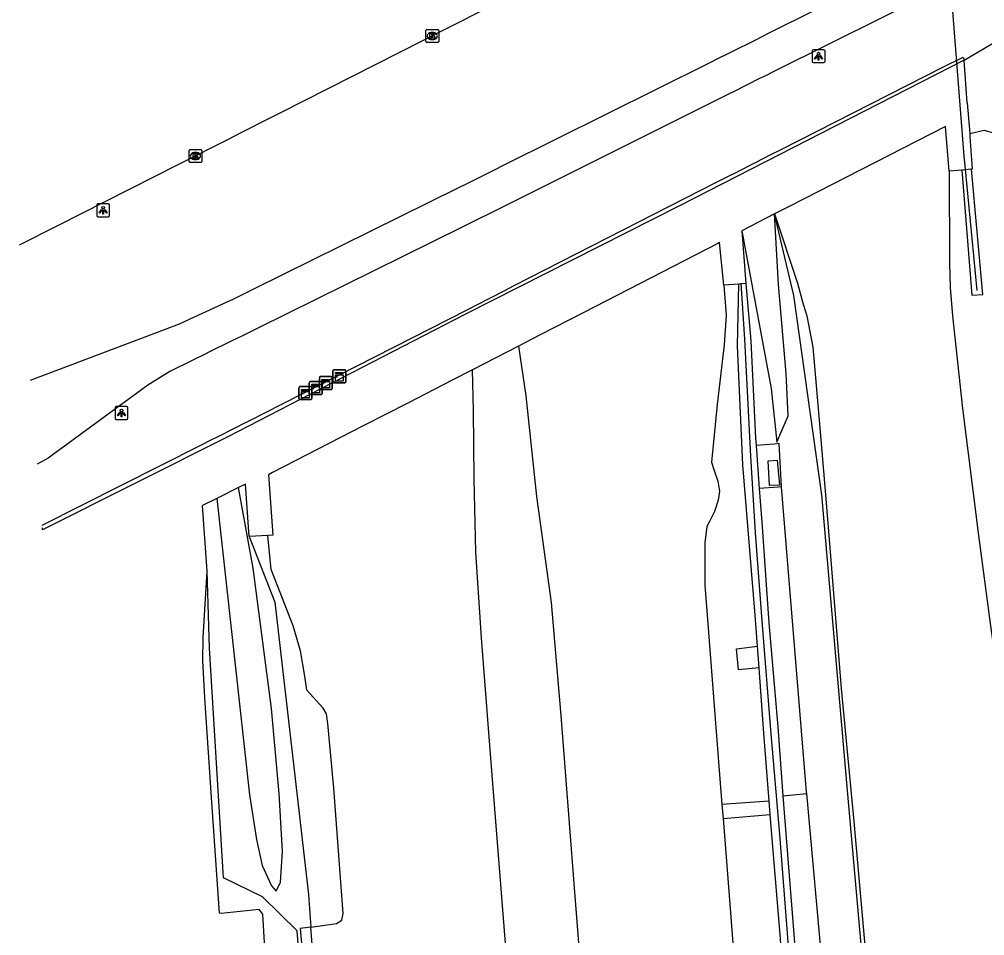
# Model space of a CAD drawing. Extents: x 157793 to 159380, y 380882 to 382313.
# Drawn here: x 157833.9 to 157908.9, y 381394.2 to 381465.3 of the extents above; entities that cross this region are included whole.
import ezdxf

# ---------------------------------------------------------------- set-up
doc = ezdxf.new("R2010")
doc.units = 0
for name, color, linetype in [('IMGEO_Berm_groen', 7, 'Continuous'), ('IMGEO_Berm_open', 7, 'Continuous'), ('IMGEO_Fietspad_gesloten', 7, 'Continuous'), ('IMGEO_Geluidsscherm', 7, 'Continuous'), ('IMGEO_Grasland_overig', 7, 'Continuous'), ('IMGEO_Groenvoorziening', 7, 'Continuous'), ('IMGEO_Kast', 7, 'Continuous'), ('IMGEO_Kolk', 7, 'Continuous'), ('IMGEO_Lichtpunt', 7, 'Continuous'), ('IMGEO_Muur', 7, 'Continuous'), ('IMGEO_OVBaan_gesloten', 7, 'Continuous'), ('IMGEO_Rijbaan_autosnelweg', 7, 'Continuous'), ('IMGEO_Rijbaan_autoweg', 7, 'Continuous'), ('IMGEO_Rijbaan_lokaal_open', 7, 'Continuous'), ('IMGEO_Terreindeel_gesloten', 7, 'Continuous')]:
    doc.layers.add(name, color=color, linetype=linetype)

msp = doc.modelspace()

# ---------------------------------------------------------------- linework, layer by layer
at = {"layer": 'IMGEO_Berm_groen'}
for points in [[(157907.274, 381462.142), (157909.423, 381463.4), (157910.683, 381463.796), (157912.412, 381464.182), (157913.847, 381464.01), (157915.553, 381463.528), (157916.891, 381462.845), (157917.856, 381462.051), (157919.311, 381460.563), (157920.409, 381459.018), (157921.211, 381456.951), (157922.057, 381453.136), (157922.555, 381446.522), (157923.409, 381435.506), (157924.737, 381424.268), (157925.995, 381414.736), (157927.353, 381405.9)], [(157907.517, 381458.83), (157907.274, 381462.142)], [(157907.517, 381458.83), (157907.709, 381456.439)], [(157907.709, 381456.439), (157908.836, 381456.694), (157909.46, 381456.513), (157910.706, 381455.211), (157911.139, 381454.243), (157912.089, 381446.336), (157913.229, 381434.073), (157915.139, 381420.643), (157917.062, 381407.955), (157917.463, 381404.766)], [(157907.709, 381456.439), (157907.726, 381456.225), (157907.908, 381453.672), (157907.851, 381453.667)], [(157907.1, 381453.601), (157906.118, 381453.516)], [(157890.016, 381448.901), (157892.286, 381436.647), (157892.742, 381432.47), (157893.601, 381434.526), (157893.458, 381437.8), (157892.864, 381444.719), (157892.556, 381450.199)], [(157918.212, 381225.76), (157915.156, 381255.286), (157911.638, 381285.3), (157908.71, 381308.674), (157904.779, 381341.477), (157899.678, 381389.1), (157898.23, 381405.425), (157896.218, 381428.4), (157894.05, 381443.857), (157892.556, 381450.199)], [(157890.016, 381448.901), (157890.33, 381444.794)], [(157889.79, 381444.755), (157888.62, 381444.67)], [(157872.661, 381439.942), (157869.094, 381438.106)], [(157893.094, 381429.011), (157892.923, 381432.364), (157892.528, 381432.333), (157891.111, 381432.212)], [(157849.232, 381428.105), (157850.357, 381418.02), (157851.77, 381405.086), (157852.308, 381401.615), (157852.764, 381399.601), (157853.467, 381398.016), (157853.851, 381397.604), (157854.172, 381398.308), (157854.328, 381400.681), (157854.074, 381405.197), (157853.469, 381411.787), (157852.062, 381422.7), (157850.928, 381428.949)], [(157851.754, 381425.148), (157851.451, 381429.21), (157850.928, 381428.949)], [(157893.094, 381429.011), (157892.839, 381428.987), (157891.358, 381428.883)], [(157895.05, 381405.183), (157895.037, 381405.329), (157893.094, 381429.011)], [(157849.232, 381428.105), (157848.114, 381427.548)], [(157853.202, 381425.237), (157851.754, 381425.148)], [(157851.754, 381425.148), (157853.749, 381420.044), (157856.353, 381397.344), (157856.545, 381394.828)], [(157856.634, 381382.916), (157856.385, 381382.882), (157855.463, 381394.54), (157852.787, 381397.164), (157849.752, 381398.65), (157848.659, 381416.473), (157848.478, 381422.469)], [(157891.344, 381414.967), (157889.755, 381414.807), (157889.591, 381416.44), (157891.217, 381416.647)], [(157893.188, 381405.012), (157895.05, 381405.183)], [(157896.328, 381391.127), (157895.05, 381405.183)], [(157856.545, 381394.828), (157855.709, 381394.714), (157856.115, 381390.215), (157856.634, 381382.916)]]:
    msp.add_lwpolyline(points, dxfattribs=at)
at = {"layer": 'IMGEO_Berm_open'}
for points in [[(157892.13, 381404.6), (157888.465, 381404.34)], [(157888.55, 381403.267), (157892.208, 381403.577)]]:
    msp.add_lwpolyline(points, dxfattribs=at)
at = {"layer": 'IMGEO_Fietspad_gesloten'}
for points in [[(157834.749, 381437.287), (157834.749, 381437.287), (157846.328, 381441.674), (157847.154, 381442.052), (157848.129, 381442.497), (157848.358, 381442.602), (157850.09, 381443.394), (157850.492, 381443.587), (157851.024, 381443.849), (157852.165, 381444.413), (157867.981, 381452.236), (157868.669, 381452.577), (157870.798, 381453.634), (157871.552, 381454.008), (157887.395, 381461.887), (157888.253, 381462.315), (157888.851, 381462.613), (157889.115, 381462.745), (157891.191, 381463.781), (157891.385, 381463.878), (157892.35, 381464.36), (157904.913, 381470.63)], [(157905.153, 381467.589), (157892.591, 381461.31), (157891.63, 381460.829), (157891.437, 381460.732), (157889.361, 381459.694), (157889.086, 381459.556), (157888.499, 381459.262), (157887.63, 381458.828), (157871.792, 381450.92), (157871.047, 381450.548), (157868.918, 381449.486), (157868.225, 381449.141), (157852.407, 381441.334), (157851.268, 381440.772), (157850.733, 381440.509), (157850.336, 381440.313), (157848.609, 381439.462), (157848.377, 381439.346), (157847.409, 381438.864), (157845.588, 381437.957), (157843.877, 381436.899), (157836.143, 381431.241), (157835.281, 381430.78)]]:
    msp.add_lwpolyline(points, dxfattribs=at)
at = {"layer": 'IMGEO_Geluidsscherm'}
for points in [[(157907.373, 381453.675), (157907.275, 381454.697), (157905.319, 381479.874), (157904.621, 381488.464)], [(157908.277, 381444.249), (157907.373, 381453.675)], [(157904.159, 381259.856), (157903.444, 381269.909), (157902.474, 381280.57), (157901.523, 381292.396), (157901.004, 381299.392), (157900.129, 381310.137), (157899.259, 381321.765), (157898.362, 381333.23), (157897.547, 381342.913), (157896.851, 381352.079), (157896.118, 381361.279), (157895.422, 381370.12), (157894.765, 381378.602), (157894.112, 381386.687), (157893.574, 381394.021), (157892.962, 381402.018), (157892.253, 381410.137), (157891.615, 381418.277), (157891.069, 381425.43), (157890.716, 381431.384), (157890.241, 381440.472), (157889.961, 381444.817)]]:
    msp.add_lwpolyline(points, dxfattribs=at)
at = {"layer": 'IMGEO_Grasland_overig'}
for points in [[(157892.556, 381450.199), (157890.016, 381448.901)], [(157850.928, 381428.949), (157849.232, 381428.105)]]:
    msp.add_lwpolyline(points, dxfattribs=at)
at = {"layer": 'IMGEO_Groenvoorziening'}
msp.add_lwpolyline([(157835.699, 381425.667), (157835.699, 381425.667)], dxfattribs=at)
at = {"layer": 'IMGEO_Kast'}
for p, q in [((157858.252, 381437.168), (157858.252, 381438.009)), ((157858.252, 381438.009), (157858.252, 381437.168)), ((157858.327, 381438.093), (157859.168, 381438.093)), ((157859.168, 381438.093), (157858.327, 381438.093)), ((157859.252, 381438.018), (157859.252, 381437.177)), ((157859.252, 381437.177), (157859.252, 381438.018)), ((157856.417, 381436.255), (157856.417, 381437.096)), ((157856.417, 381437.096), (157856.417, 381436.255)), ((157856.492, 381437.18), (157857.333, 381437.18)), ((157857.333, 381437.18), (157856.492, 381437.18)), ((157857.196, 381436.642), (157857.196, 381437.483)), ((157857.196, 381437.483), (157857.196, 381436.642)), ((157857.271, 381437.567), (157858.112, 381437.567)), ((157858.112, 381437.567), (157857.271, 381437.567)), ((157857.417, 381437.105), (157857.417, 381436.264)), ((157857.417, 381436.264), (157857.417, 381437.105)), ((157858.196, 381437.492), (157858.196, 381436.651)), ((157858.196, 381436.651), (157858.196, 381437.492)), ((157859.177, 381437.093), (157858.336, 381437.093)), ((157858.336, 381437.093), (157859.177, 381437.093)), ((157855.614, 381435.864), (157855.614, 381436.705)), ((157855.614, 381436.705), (157855.614, 381435.864)), ((157855.689, 381436.789), (157856.53, 381436.789)), ((157856.53, 381436.789), (157855.689, 381436.789)), ((157857.342, 381436.18), (157856.501, 381436.18)), ((157856.501, 381436.18), (157857.342, 381436.18)), ((157856.614, 381436.714), (157856.614, 381435.873)), ((157856.614, 381435.873), (157856.614, 381436.714)), ((157858.121, 381436.567), (157857.28, 381436.567)), ((157857.28, 381436.567), (157858.121, 381436.567)), ((157856.539, 381435.789), (157855.698, 381435.789)), ((157855.698, 381435.789), (157856.539, 381435.789))]:
    msp.add_line(p, q, dxfattribs=at)
for points in [[(157858.447, 381437.883), (157859.047, 381437.883), (157859.047, 381437.798), (157858.447, 381437.798), (157858.447, 381437.883)], [(157858.447, 381437.708), (157859.047, 381437.708), (157859.047, 381437.219), (157858.447, 381437.219), (157858.447, 381437.708)], [(157856.612, 381436.97), (157857.212, 381436.97), (157857.212, 381436.885), (157856.612, 381436.885), (157856.612, 381436.97)], [(157857.391, 381437.357), (157857.991, 381437.357), (157857.991, 381437.272), (157857.391, 381437.272), (157857.391, 381437.357)], [(157857.391, 381437.182), (157857.991, 381437.182), (157857.991, 381436.693), (157857.391, 381436.693), (157857.391, 381437.182)], [(157855.809, 381436.579), (157856.409, 381436.579), (157856.409, 381436.494), (157855.809, 381436.494), (157855.809, 381436.579)], [(157855.809, 381436.404), (157856.409, 381436.404), (157856.409, 381435.915), (157855.809, 381435.915), (157855.809, 381436.404)], [(157856.612, 381436.795), (157857.212, 381436.795), (157857.212, 381436.306), (157856.612, 381436.306), (157856.612, 381436.795)]]:
    msp.add_lwpolyline(points, dxfattribs=at)
for centre in [(157857.475, 381437.031), (157858.531, 381437.557), (157855.893, 381436.253), (157856.696, 381436.644)]:
    msp.add_circle(centre, 0.0377, dxfattribs=at)
for centre, start, end in [((157858.33, 381438.015), 92.4484, 184.28452), ((157858.33, 381438.015), 92.4484, 184.28452), ((157859.174, 381438.015), 2.4484, 94.28452), ((157859.174, 381438.015), 2.4484, 94.28452), ((157856.495, 381437.102), 92.4484, 184.28452), ((157856.495, 381437.102), 92.4484, 184.28452), ((157857.274, 381437.489), 92.4484, 184.28452), ((157857.274, 381437.489), 92.4484, 184.28452), ((157857.339, 381437.102), 2.4484, 94.28452), ((157857.339, 381437.102), 2.4484, 94.28452), ((157858.118, 381437.489), 2.4484, 94.28452), ((157858.118, 381437.489), 2.4484, 94.28452), ((157858.33, 381437.171), 182.4484, 274.28452), ((157858.33, 381437.171), 182.4484, 274.28452), ((157859.174, 381437.171), 272.4484, 4.28452), ((157859.174, 381437.171), 272.4484, 4.28452), ((157855.692, 381436.711), 92.4484, 184.28452), ((157855.692, 381436.711), 92.4484, 184.28452), ((157856.495, 381436.258), 182.4484, 274.28452), ((157856.495, 381436.258), 182.4484, 274.28452), ((157856.536, 381436.711), 2.4484, 94.28452), ((157856.536, 381436.711), 2.4484, 94.28452), ((157857.274, 381436.645), 182.4484, 274.28452), ((157857.274, 381436.645), 182.4484, 274.28452), ((157857.339, 381436.258), 272.4484, 4.28452), ((157857.339, 381436.258), 272.4484, 4.28452), ((157858.118, 381436.645), 272.4484, 4.28452), ((157858.118, 381436.645), 272.4484, 4.28452), ((157855.692, 381435.867), 182.4484, 274.28452), ((157855.692, 381435.867), 182.4484, 274.28452), ((157856.536, 381435.867), 272.4484, 4.28452), ((157856.536, 381435.867), 272.4484, 4.28452)]:
    msp.add_arc(centre, 0.0779, start, end, dxfattribs=at)
at = {"layer": 'IMGEO_Kolk'}
for p, q in [((157865.465, 381463.596), (157865.465, 381464.448)), ((157865.54, 381464.522), (157866.392, 381464.522)), ((157865.953, 381464.302), (157865.978, 381464.302)), ((157866.466, 381464.448), (157866.466, 381463.596)), ((157866.392, 381463.522), (157865.54, 381463.522)), ((157865.976, 381463.742), (157865.951, 381463.742)), ((157847.075, 381454.27), (157847.075, 381455.122)), ((157847.15, 381455.196), (157848.002, 381455.196)), ((157847.563, 381454.976), (157847.588, 381454.976)), ((157848.076, 381455.122), (157848.076, 381454.27)), ((157848.002, 381454.196), (157847.15, 381454.196)), ((157847.586, 381454.416), (157847.561, 381454.416))]:
    msp.add_line(p, q, dxfattribs=at)
for points in [[(157865.465, 381463.596), (157865.465, 381464.448)], [(157865.54, 381464.522), (157866.392, 381464.522)], [(157865.786, 381464.222), (157865.909, 381464.222), (157865.909, 381464.071), (157866.039, 381464.222), (157866.203, 381464.222), (157866.057, 381464.071), (157866.21, 381463.822), (157866.058, 381463.822), (157865.973, 381463.986), (157865.909, 381463.919), (157865.909, 381463.822), (157865.786, 381463.822), (157865.786, 381464.222)], [(157866.466, 381464.448), (157866.466, 381463.596)], [(157866.392, 381463.522), (157865.54, 381463.522)], [(157847.075, 381454.27), (157847.075, 381455.122)], [(157847.15, 381455.196), (157848.002, 381455.196)], [(157847.396, 381454.896), (157847.519, 381454.896), (157847.519, 381454.745), (157847.649, 381454.896), (157847.813, 381454.896), (157847.667, 381454.745), (157847.82, 381454.496), (157847.668, 381454.496), (157847.583, 381454.66), (157847.519, 381454.593), (157847.519, 381454.496), (157847.396, 381454.496), (157847.396, 381454.896)], [(157848.076, 381455.122), (157848.076, 381454.27)], [(157848.002, 381454.196), (157847.15, 381454.196)]]:
    msp.add_lwpolyline(points, dxfattribs=at)
for centre, start, end in [((157865.542, 381464.446), 91.55205, 178.44795), ((157865.542, 381464.446), 91.55205, 178.44795), ((157866.39, 381464.446), 1.55205, 88.44795), ((157866.39, 381464.446), 1.55205, 88.44795), ((157865.542, 381463.598), 181.55205, 268.44795), ((157865.542, 381463.598), 181.55205, 268.44795), ((157866.39, 381463.598), 271.55205, 358.44795), ((157866.39, 381463.598), 271.55205, 358.44795), ((157847.152, 381455.12), 91.55205, 178.44795), ((157847.152, 381455.12), 91.55205, 178.44795), ((157848, 381455.12), 1.55205, 88.44795), ((157848, 381455.12), 1.55205, 88.44795), ((157847.152, 381454.272), 181.55205, 268.44795), ((157847.152, 381454.272), 181.55205, 268.44795), ((157848, 381454.272), 271.55205, 358.44795), ((157848, 381454.272), 271.55205, 358.44795)]:
    msp.add_arc(centre, 0.0765, start, end, dxfattribs=at)
for centre, major_axis, ratio, start_param, end_param in [((157865.952, 381464.022), (-0.387, 0.002), 0.722429, 4.712389, 7.853982), ((157865.977, 381464.022), (-0.39, 0.002), 0.717154, 1.570796, 4.712389), ((157847.562, 381454.696), (-0.387, 0.002), 0.722429, 4.712389, 7.853982), ((157847.587, 381454.696), (-0.39, 0.002), 0.717154, 1.570796, 4.712389)]:
    msp.add_ellipse(centre, major_axis=major_axis, ratio=ratio, start_param=start_param, end_param=end_param, dxfattribs=at)
at = {"layer": 'IMGEO_Lichtpunt'}
for p, q in [((157895.475, 381462.855), (157895.475, 381462.048)), ((157895.475, 381462.855), (157895.475, 381462.048)), ((157896.377, 381462.95), (157895.569, 381462.95)), ((157896.377, 381462.95), (157895.569, 381462.95)), ((157896.471, 381462.048), (157896.471, 381462.855)), ((157896.471, 381462.048), (157896.471, 381462.855)), ((157895.569, 381461.954), (157896.377, 381461.954)), ((157895.569, 381461.954), (157896.377, 381461.954)), ((157839.908, 381450.887), (157839.908, 381450.08)), ((157839.908, 381450.887), (157839.908, 381450.08)), ((157840.81, 381450.982), (157840.002, 381450.982)), ((157840.81, 381450.982), (157840.002, 381450.982)), ((157840.904, 381450.08), (157840.904, 381450.887)), ((157840.904, 381450.08), (157840.904, 381450.887)), ((157840.002, 381449.986), (157840.81, 381449.986)), ((157840.002, 381449.986), (157840.81, 381449.986)), ((157841.332, 381435.144), (157841.332, 381434.337)), ((157841.332, 381435.144), (157841.332, 381434.337)), ((157842.234, 381435.239), (157841.426, 381435.239)), ((157842.234, 381435.239), (157841.426, 381435.239)), ((157842.328, 381434.337), (157842.328, 381435.144)), ((157842.328, 381434.337), (157842.328, 381435.144)), ((157841.426, 381434.243), (157842.234, 381434.243)), ((157841.426, 381434.243), (157842.234, 381434.243))]:
    msp.add_line(p, q, dxfattribs=at)
for points in [[(157895.849, 381462.519), (157895.888, 381462.491), (157895.7, 381462.229), (157895.662, 381462.256), (157895.849, 381462.519)], [(157895.951, 381462.471), (157895.998, 381462.471), (157895.998, 381462.149), (157895.951, 381462.149), (157895.951, 381462.471)], [(157896.061, 381462.491), (157896.099, 381462.518), (157896.286, 381462.256), (157896.247, 381462.228), (157896.061, 381462.491)], [(157840.282, 381450.551), (157840.321, 381450.523), (157840.133, 381450.261), (157840.095, 381450.288), (157840.282, 381450.551)], [(157840.384, 381450.503), (157840.431, 381450.503), (157840.431, 381450.181), (157840.384, 381450.181), (157840.384, 381450.503)], [(157840.494, 381450.523), (157840.532, 381450.55), (157840.719, 381450.288), (157840.68, 381450.26), (157840.494, 381450.523)], [(157841.706, 381434.808), (157841.745, 381434.78), (157841.557, 381434.518), (157841.519, 381434.545), (157841.706, 381434.808)], [(157841.808, 381434.76), (157841.855, 381434.76), (157841.855, 381434.438), (157841.808, 381434.438), (157841.808, 381434.76)], [(157841.918, 381434.78), (157841.956, 381434.807), (157842.143, 381434.545), (157842.104, 381434.517), (157841.918, 381434.78)]]:
    msp.add_lwpolyline(points, dxfattribs=at)
for centre in [(157895.974, 381462.653), (157840.407, 381450.685), (157841.831, 381434.942)]:
    msp.add_circle(centre, 0.0994, dxfattribs=at)
for centre, start, end in [((157895.569, 381462.855), 90, 180), ((157895.569, 381462.855), 90, 180), ((157896.377, 381462.855), 0, 90), ((157896.377, 381462.855), 0, 90), ((157895.569, 381462.048), 180, 270), ((157895.569, 381462.048), 180, 270), ((157896.377, 381462.048), 270, 0), ((157896.377, 381462.048), 270, 360), ((157840.002, 381450.887), 90, 180), ((157840.002, 381450.887), 90, 180), ((157840.81, 381450.887), 0, 90), ((157840.81, 381450.887), 0, 90), ((157840.002, 381450.08), 180, 270), ((157840.002, 381450.08), 180, 270), ((157840.81, 381450.08), 270, 0), ((157840.81, 381450.08), 270, 360), ((157841.426, 381435.144), 90, 180), ((157841.426, 381435.144), 90, 180), ((157842.234, 381435.144), 0, 90), ((157842.234, 381435.144), 0, 90), ((157841.426, 381434.337), 180, 270), ((157841.426, 381434.337), 180, 270), ((157842.234, 381434.337), 270, 0), ((157842.234, 381434.337), 270, 360)]:
    msp.add_arc(centre, 0.0946, start, end, dxfattribs=at)
at = {"layer": 'IMGEO_Muur'}
for points in [[(157907.1, 381453.601), (157907.874, 381443.894), (157908.738, 381443.942), (157907.851, 381453.667)], [(157907.851, 381453.667), (157907.1, 381453.601)], [(157891.217, 381416.647), (157891.037, 381419.033), (157890.1, 381430.712), (157889.681, 381439.948), (157889.79, 381444.755)], [(157890.33, 381444.794), (157889.79, 381444.755)], [(157890.33, 381444.794), (157890.707, 381440.353), (157891.068, 381432.793), (157891.111, 381432.212)], [(157891.111, 381432.212), (157891.358, 381428.883)], [(157891.358, 381428.883), (157891.553, 381426.259), (157892.118, 381418.449), (157892.806, 381410.383), (157893.188, 381405.012)], [(157891.344, 381414.967), (157891.217, 381416.647)], [(157892.13, 381404.6), (157891.703, 381410.226), (157891.344, 381414.967)], [(157893.188, 381405.012), (157894.318, 381391.014)], [(157892.208, 381403.577), (157892.13, 381404.6)], [(157903.413, 381262.302), (157903.293, 381263.846), (157902.615, 381272.558), (157902.041, 381279.34), (157901.6, 381285.188), (157900.905, 381294.174), (157900.189, 381302.752), (157899.528, 381311.135), (157899.007, 381317.991), (157898.083, 381329.463), (157897.192, 381340.658), (157896.344, 381351.566), (157895.403, 381363.01), (157894.547, 381373.918), (157893.798, 381383.225), (157892.998, 381394.253), (157892.329, 381401.977), (157892.208, 381403.577)]]:
    msp.add_lwpolyline(points, dxfattribs=at)
at = {"layer": 'IMGEO_OVBaan_gesloten'}
msp.add_lwpolyline([(157869.805, 381465.969), (157867.678, 381464.891), (157867.003, 381464.549), (157854.172, 381458.046), (157853.252, 381457.58), (157851.207, 381456.544), (157850.062, 381455.963), (157849.545, 381455.701), (157849.123, 381455.487), (157847.398, 381454.613), (157847.183, 381454.504), (157846.207, 381454.01), (157836.854, 381449.27), (157833.892, 381447.769)], dxfattribs=at)
at = {"layer": 'IMGEO_Rijbaan_autosnelweg'}
for points in [[(157888.62, 381444.67), (157888.268, 381447.973), (157888.147, 381447.91), (157881.217, 381444.344), (157877.73, 381442.55), (157874.285, 381440.777), (157872.661, 381439.942)], [(157888.62, 381444.67), (157888.791, 381442.345), (157888.641, 381440.035), (157888.09, 381435.392), (157887.663, 381430.937), (157887.831, 381430.36), (157888.144, 381429.457), (157888.278, 381428.662), (157888.164, 381427.969), (157887.888, 381427.097), (157887.49, 381426.316), (157887.287, 381425.917), (157887.14, 381424.672), (157887.145, 381421.369), (157887.396, 381418.035), (157888.177, 381407.981), (157888.465, 381404.34)], [(157872.661, 381439.942), (157873.244, 381436.066), (157874.062, 381428.261), (157875.192, 381420.038), (157875.956, 381411.255), (157876.951, 381398.216), (157877.955, 381385.647), (157878.885, 381373.904), (157879.843, 381361.685), (157880.94, 381347.939), (157881.9, 381335.034), (157882.944, 381321.917), (157883.944, 381309.745), (157885.044, 381295.954), (157886.084, 381283.066), (157886.933, 381271.977), (157887.514, 381264.097), (157888.177, 381255.882)], [(157869.094, 381438.106), (157867.523, 381437.298), (157864.056, 381435.514), (157860.596, 381433.734), (157853.564, 381430.115), (157853.237, 381429.947), (157853.583, 381425.26), (157853.202, 381425.237)], [(157882.858, 381252.111), (157882.095, 381261.617), (157881.464, 381269.354), (157880.743, 381278.979), (157879.817, 381290.764), (157878.814, 381303.222), (157877.827, 381315.648), (157876.822, 381328.283), (157875.986, 381338.831), (157874.973, 381351.726), (157874.087, 381362.993), (157873.194, 381374.124), (157872.362, 381384.755), (157871.359, 381397.135), (157870.55, 381407.612), (157869.798, 381417.271), (157869.342, 381423.942), (157869.211, 381429.638), (157869.176, 381434.933), (157869.094, 381438.106)], [(157856.545, 381394.828), (157858.539, 381395.099), (157858.931, 381395.364), (157859.037, 381395.885), (157858.328, 381405.6), (157857.865, 381410.628), (157857.742, 381411.37), (157857.482, 381411.834), (157856.222, 381413.216), (157856.07, 381414.299), (157855.742, 381416.284), (157855.155, 381418.219), (157854.384, 381420.215), (157853.456, 381422.599), (157853.202, 381425.237)], [(157888.465, 381404.34), (157888.55, 381403.267)], [(157888.55, 381403.267), (157889.051, 381396.939), (157889.936, 381385.527), (157890.875, 381373.623), (157891.813, 381361.754), (157892.685, 381351.055), (157893.55, 381339.973), (157894.51, 381328.502), (157895.253, 381318.5), (157896.129, 381307.241), (157897.013, 381296.489), (157898.061, 381283.787), (157898.761, 381274.865), (157899.78, 381262.04)], [(157856.634, 381382.916), (157857.447, 381383.028), (157856.545, 381394.828)]]:
    msp.add_lwpolyline(points, dxfattribs=at)
at = {"layer": 'IMGEO_Rijbaan_autoweg'}
for points in [[(157906.118, 381453.516), (157905.839, 381456.988), (157893.733, 381450.801), (157892.556, 381450.199)], [(157906.118, 381453.516), (157906.153, 381446.408), (157906.198, 381444.489), (157906.367, 381442.278), (157907.142, 381435.084), (157908.399, 381425.228), (157909.288, 381418.401), (157910.483, 381410.148), (157911.091, 381405.834)], [(157892.556, 381450.199), (157894.328, 381444.834), (157894.718, 381443.366), (157895.049, 381442.284), (157895.52, 381439.847), (157896.07, 381433.588), (157896.502, 381428.399), (157896.847, 381424.264), (157897.731, 381413.349), (157898.7, 381403.016), (157899.709, 381391.639)], [(157848.478, 381422.469), (157848.114, 381427.548)], [(157856.676, 381382.323), (157853.561, 381382.04), (157853.439, 381382.286), (157853.365, 381386.171), (157852.795, 381395.832), (157852.523, 381396.177), (157849.579, 381395.877), (157849.451, 381395.914), (157848.826, 381404.891), (157848.301, 381412.614), (157848.158, 381415.485), (157848.164, 381417.299), (157848.478, 381422.469)]]:
    msp.add_lwpolyline(points, dxfattribs=at)
at = {"layer": 'IMGEO_Rijbaan_lokaal_open'}
for points in [[(157835.67, 381426.021), (157847.942, 381432.214), (157848.901, 381432.699), (157849.14, 381432.819), (157850.865, 381433.694), (157851.25, 381433.89), (157851.792, 381434.167), (157852.905, 381434.733), (157868.727, 381442.792), (157869.427, 381443.15), (157871.555, 381444.238), (157872.283, 381444.61), (157888.094, 381452.682), (157888.987, 381453.135), (157889.559, 381453.426), (157889.855, 381453.576), (157891.929, 381454.63), (157892.12, 381454.727), (157893.073, 381455.211), (157905.625, 381461.588), (157907.196, 381462.386), (157907.274, 381462.142)], [(157907.274, 381462.142), (157885.165, 381450.819), (157868.546, 381442.412), (157850.08, 381432.893), (157835.699, 381425.667)], [(157835.699, 381425.667), (157835.686, 381425.817)]]:
    msp.add_lwpolyline(points, dxfattribs=at)
at = {"layer": 'IMGEO_Terreindeel_gesloten'}
msp.add_lwpolyline([(157892.165, 381429.114), (157892.056, 381431.041), (157892.747, 381431.079), (157892.932, 381429.145), (157892.165, 381429.114)], dxfattribs=at)

doc.saveas('drawing.dxf')
